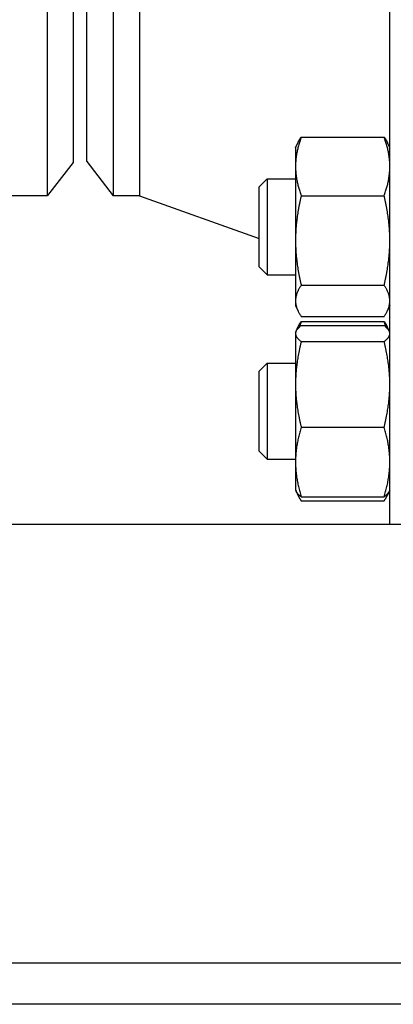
# Model space of a CAD drawing. Header units: inches. Extents: x 24 to 1128, y -58 to 748.
# Tile 583 of 656: x 910.45 to 913.85, y 333.73 to 342.71. Entities that reach past the tile are written whole.
import ezdxf

# ---------------------------------------------------------------- set-up
doc = ezdxf.new("R2010")
doc.units = ezdxf.units.IN
doc.header["$LTSCALE"] = 32
doc.header["$MEASUREMENT"] = 0
doc.layers.add('Visible (ANSI)', color=7, linetype='Continuous', lineweight=30)

msp = doc.modelspace()

# ---------------------------------------------------------------- linework, layer by layer
at = {"layer": 'Visible (ANSI)'}
for p, q in [((913.82084, 338.10867), (913.82084, 352.60867)), ((910.70411, 341.10867), (910.70411, 349.73367)), ((911.30063, 349.73617), (911.30063, 341.10617)), ((911.54084, 349.73617), (911.54084, 341.10617)), ((910.93584, 349.43167), (910.93584, 341.41067)), ((911.06084, 341.41867), (911.06084, 349.42367)), ((912.96184, 341.54398), (912.98319, 341.58976)), ((913.01371, 341.64241), (913.76897, 341.64241)), ((913.82084, 341.54398), (913.79949, 341.58976)), ((912.96184, 341.54398), (912.96184, 341.37517)), ((910.93584, 341.41067), (910.70411, 341.10867)), ((911.06084, 341.41867), (911.30063, 341.10617)), ((912.96184, 341.37517), (912.96184, 340.69921)), ((912.63084, 341.18956), (912.70376, 341.26248)), ((912.70376, 341.26248), (912.70376, 340.38748)), ((912.70376, 341.26248), (912.96184, 341.26248)), ((912.63084, 340.46039), (912.63084, 341.18956)), ((909.43297, 341.10867), (910.70411, 341.10867)), ((911.54084, 341.10617), (911.30063, 341.10617)), ((911.54084, 341.10617), (912.63084, 340.71893)), ((913.01371, 341.10793), (913.76897, 341.10793)), ((912.96184, 340.69921), (912.96184, 340.14902)), ((912.63084, 340.46039), (912.70376, 340.38748)), ((912.70376, 340.38748), (912.96184, 340.38748)), ((913.01371, 340.2905), (913.76897, 340.2905)), ((912.96184, 340.14902), (912.96184, 340.10598)), ((912.96184, 340.10598), (912.98319, 340.06019)), ((913.82084, 340.10598), (913.79949, 340.06019)), ((913.01371, 340.00754), (913.76897, 340.00754)), ((913.01371, 339.96008), (913.76897, 339.96008)), ((912.96184, 339.86165), (912.96709, 339.87291)), ((912.96709, 339.87291), (912.98319, 339.90744)), ((913.01371, 339.92318), (913.76897, 339.92318)), ((913.81559, 339.87291), (913.79949, 339.90744)), ((913.82084, 339.86165), (913.81559, 339.87291)), ((912.96184, 339.86165), (912.96184, 339.85057)), ((912.96184, 339.85057), (912.96184, 339.38769)), ((913.01371, 339.77796), (913.76897, 339.77796)), ((912.63084, 339.50723), (912.70376, 339.58015)), ((912.63084, 338.77807), (912.63084, 339.50723)), ((912.70376, 339.58015), (912.70376, 338.70515)), ((912.70376, 339.58015), (912.96184, 339.58015)), ((912.96184, 339.38769), (912.96184, 338.67978)), ((913.01371, 338.99743), (913.76897, 338.99743)), ((912.63084, 338.77807), (912.70376, 338.70515)), ((912.70376, 338.70515), (912.96184, 338.70515)), ((912.96184, 338.67978), (912.96184, 338.42365)), ((912.96184, 338.42365), (912.96709, 338.41239)), ((912.96709, 338.41239), (912.98319, 338.37787)), ((913.01371, 338.36213), (913.76897, 338.36213)), ((913.81559, 338.41239), (913.79949, 338.37787)), ((913.82084, 338.42365), (913.81559, 338.41239)), ((913.01371, 338.32522), (913.76897, 338.32522)), ((940.56584, 338.10867), (906.06584, 338.10867)), ((939.31584, 334.10867), (907.31584, 334.10867)), ((980.69084, 333.73367), (903.31584, 333.73367))]:
    msp.add_line(p, q, dxfattribs=at)
msp.add_arc((913.44584, 340.03143), 0.375, 0, 9.684496, dxfattribs=at)
for points, weights in [([(913.01371, 341.64241), (912.96184, 341.49919), (912.96184, 341.37517)], [1, 1.0379548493, 1]), ([(912.98319, 341.58976), (912.99496, 341.615), (913.01371, 341.64241)], [1.01733426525, 1.01339325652, 1]), ([(913.76897, 341.64241), (913.78772, 341.615), (913.79949, 341.58976)], [1, 1.01339325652, 1.01733426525]), ([(913.82084, 341.37517), (913.82084, 341.49919), (913.76897, 341.64241)], [1, 1.0379548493, 1]), ([(912.96184, 341.37517), (912.96184, 341.25114), (913.01371, 341.10793)], [1, 1.0379548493, 1]), ([(913.76897, 341.10793), (913.82084, 341.25114), (913.82084, 341.37517)], [1, 1.0379548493, 1]), ([(913.01371, 341.10793), (912.96184, 340.8889), (912.96184, 340.69921)], [1, 1.0379548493, 1]), ([(913.82084, 340.69921), (913.82084, 340.8889), (913.76897, 341.10793)], [1, 1.0379548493, 1]), ([(912.96184, 340.69921), (912.96184, 340.50953), (913.01371, 340.2905)], [1, 1.0379548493, 1]), ([(913.76897, 340.2905), (913.82084, 340.50953), (913.82084, 340.69921)], [1, 1.0379548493, 1]), ([(913.01371, 340.2905), (912.96184, 340.21468), (912.96184, 340.14902)], [1, 1.0379548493, 1]), ([(913.82084, 340.14902), (913.82084, 340.21468), (913.76897, 340.2905)], [1, 1.0379548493, 1]), ([(912.96184, 340.14902), (912.96184, 340.08336), (913.01371, 340.00754)], [1, 1.0379548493, 1]), ([(913.76897, 340.00754), (913.82084, 340.08336), (913.82084, 340.14902)], [1, 1.0379548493, 1]), ([(912.98319, 339.90744), (912.99496, 339.93268), (913.01371, 339.96008)], [1.01733426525, 1.01339325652, 1]), ([(913.01371, 339.96008), (913.00432, 339.93418), (912.99672, 339.90941)], [1, 1.00665836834, 1.01098059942]), ([(913.78596, 339.90941), (913.77835, 339.93418), (913.76897, 339.96008)], [1.01098059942, 1.00665836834, 1]), ([(913.76897, 339.96008), (913.78772, 339.93268), (913.79949, 339.90744)], [1, 1.01339325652, 1.01733426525]), ([(913.01371, 339.92318), (912.96184, 339.88427), (912.96184, 339.85057)], [1, 1.0379548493, 1]), ([(913.82084, 339.85057), (913.82084, 339.88427), (913.76897, 339.92318)], [1, 1.0379548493, 1]), ([(912.96184, 339.85057), (912.96184, 339.81687), (913.01371, 339.77796)], [1, 1.0379548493, 1]), ([(913.01371, 339.77796), (912.96184, 339.56882), (912.96184, 339.38769)], [1, 1.0379548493, 1]), ([(913.76897, 339.77796), (913.82084, 339.81687), (913.82084, 339.85057)], [1, 1.0379548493, 1]), ([(913.82084, 339.38769), (913.82084, 339.56882), (913.76897, 339.77796)], [1, 1.0379548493, 1]), ([(912.96184, 339.38769), (912.96184, 339.20657), (913.01371, 338.99743)], [1, 1.0379548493, 1]), ([(913.76897, 338.99743), (913.82084, 339.20657), (913.82084, 339.38769)], [1, 1.0379548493, 1]), ([(913.01371, 338.99743), (912.96184, 338.8272), (912.96184, 338.67978)], [1, 1.0379548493, 1]), ([(913.82084, 338.67978), (913.82084, 338.8272), (913.76897, 338.99743)], [1, 1.0379548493, 1]), ([(912.96184, 338.67978), (912.96184, 338.53236), (913.01371, 338.36213)], [1, 1.0379548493, 1]), ([(913.76897, 338.36213), (913.82084, 338.53236), (913.82084, 338.67978)], [1, 1.0379548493, 1]), ([(913.01371, 338.36213), (912.97806, 338.38887), (912.96709, 338.41239)], [1, 1.02578038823, 1.01653872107]), ([(912.97367, 338.40104), (912.98636, 338.3652), (913.01371, 338.32522)], [1.01895290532, 1.01965956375, 1]), ([(913.81559, 338.41239), (913.80462, 338.38887), (913.76897, 338.36213)], [1.01653872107, 1.02578038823, 1]), ([(913.76897, 338.32522), (913.79632, 338.3652), (913.80901, 338.40104)], [1, 1.01965956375, 1.01895290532])]:
    msp.add_rational_spline(points, weights, degree=2, dxfattribs=at)

doc.saveas('drawing.dxf')
